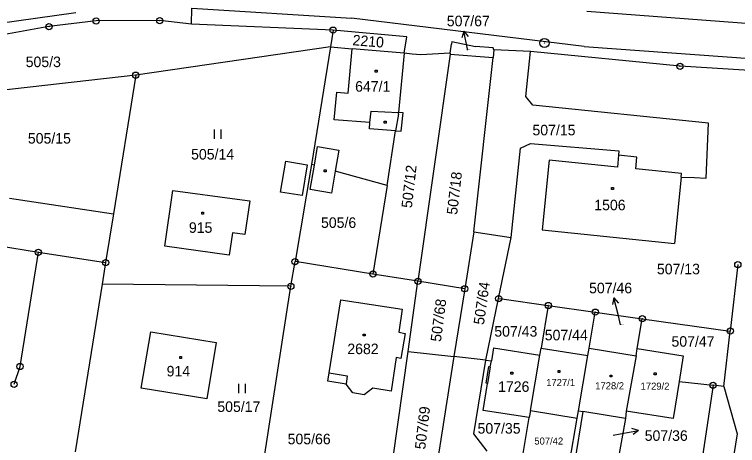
# Model space of a CAD drawing. Extents: x -795483 to -789093, y -1112258 to -1108741.
# Drawn here: x -790998.6 to -790881.7, y -1110316.3 to -1110246.6 of the extents above; entities that cross this region are included whole.
import ezdxf

# ---------------------------------------------------------------- set-up
doc = ezdxf.new("R2010")
doc.units = 0
for name, color, linetype in [('Komunikace', 7, 'Continuous'), ('Vrstva 1', 7, 'Continuous'), ('Vrstva 14', 7, 'Continuous'), ('Vrstva 15', 7, 'Continuous'), ('Vrstva 16', 7, 'Continuous'), ('Vrstva 2', 7, 'Continuous'), ('Vrstva 23', 7, 'Continuous'), ('Vrstva 25', 7, 'Continuous'), ('Vrstva 28', 7, 'Continuous')]:
    doc.layers.add(name, color=color, linetype=linetype)

msp = doc.modelspace()

# ---------------------------------------------------------------- linework, layer by layer
at = {"layer": 'Komunikace'}
for p, q in [((-790925.34, -1110252.38), (-790925.37, -1110252.24)), ((-790900.62, -1110296.77), (-790900.98, -1110295.33)), ((-790901.83, -1110314.64), (-790900.68, -1110314.42))]:
    msp.add_line(p, q, dxfattribs=at)
at = {"layer": 'Vrstva 1'}
for p, q in [((-790969.93, -1110248.17), (-790969.88, -1110245.59)), ((-790985.36, -1110247.66), (-790992.98, -1110248.59)), ((-790975.09, -1110247.62), (-790985.36, -1110247.66)), ((-790969.93, -1110248.17), (-790975.09, -1110247.62)), ((-790992.98, -1110248.59), (-791009.61, -1110251.56)), ((-790947.07, -1110249.15), (-790969.93, -1110248.17)), ((-790947.07, -1110249.15), (-790947.5, -1110251.84)), ((-790935.17, -1110250.22), (-790947.07, -1110249.15)), ((-790935.6, -1110252.88), (-790935.17, -1110250.22)), ((-790927.89, -1110251.01), (-790927.95, -1110251.44)), ((-790927.89, -1110251.01), (-790924.06, -1110251.77)), ((-790947.5, -1110251.84), (-790978.97, -1110256.43)), ((-790947.5, -1110251.84), (-790950.57, -1110270.85)), ((-790947.5, -1110251.84), (-790944.02, -1110252.18)), ((-790935.6, -1110252.88), (-790944.02, -1110252.18)), ((-790928.16, -1110252.85), (-790927.95, -1110251.44)), ((-790921.19, -1110252.01), (-790924.06, -1110251.77)), ((-790921.09, -1110252.36), (-790921.23, -1110253.6)), ((-790921.09, -1110252.36), (-790921.19, -1110252.01)), ((-790915.18, -1110252.63), (-790921.09, -1110252.36)), ((-790935.6, -1110252.88), (-790936.49, -1110262.46)), ((-790934.29, -1110253.03), (-790935.6, -1110252.88)), ((-790932.9, -1110253.17), (-790934.29, -1110253.03)), ((-790928.18, -1110253.01), (-790933.37, -1110289.76)), ((-790928.16, -1110252.85), (-790932.9, -1110253.17)), ((-790928.16, -1110252.85), (-790928.18, -1110253.01)), ((-790928.18, -1110253.01), (-790921.23, -1110253.6)), ((-790924.32, -1110281.76), (-790921.23, -1110253.6)), ((-790915.96, -1110259.87), (-790915.18, -1110252.63)), ((-790891.03, -1110255), (-790915.18, -1110252.63)), ((-790878.11, -1110255.79), (-790891.03, -1110255)), ((-790978.97, -1110256.43), (-791021.34, -1110261.24)), ((-790978.97, -1110256.43), (-790982.57, -1110278.84)), ((-790914.82, -1110261.28), (-790915.96, -1110259.87)), ((-790886.41, -1110264.19), (-790914.82, -1110261.28)), ((-790936.52, -1110262.75), (-790937.02, -1110265.41)), ((-790936.52, -1110262.75), (-790936.49, -1110262.46)), ((-790886.8, -1110273.1), (-790886.41, -1110264.19)), ((-790938.36, -1110274.28), (-790937.02, -1110265.41)), ((-790916.82, -1110268.21), (-790915.17, -1110267.48)), ((-790915.17, -1110267.48), (-790900.89, -1110268.66)), ((-790918.3, -1110282.68), (-790916.82, -1110268.21)), ((-790900.89, -1110268.66), (-790900.96, -1110269.39)), ((-790900.96, -1110269.39), (-790901.15, -1110271.29)), ((-790897.98, -1110269.67), (-790900.96, -1110269.39)), ((-790898.17, -1110271.58), (-790897.98, -1110269.67)), ((-790950.57, -1110270.85), (-790953.23, -1110286.57)), ((-790950.76, -1110274.93), (-790950.1, -1110270.98)), ((-790950.1, -1110270.98), (-790950.57, -1110270.85)), ((-790912.16, -1110270.19), (-790913.32, -1110281.46)), ((-790901.15, -1110271.29), (-790912.16, -1110270.19)), ((-790946.72, -1110271.93), (-790947.33, -1110275.49)), ((-790938.36, -1110274.28), (-790946.72, -1110271.93)), ((-790890.78, -1110272.31), (-790898.17, -1110271.58)), ((-790890.84, -1110272.9), (-790890.78, -1110272.31)), ((-790890.84, -1110272.9), (-790891.91, -1110283.62)), ((-790890.84, -1110272.9), (-790888.7, -1110273)), ((-790888.7, -1110273), (-790886.8, -1110273.1)), ((-790938.36, -1110274.28), (-790940.65, -1110288.59)), ((-790974.27, -1110284.1), (-790972.98, -1110275.1)), ((-790972.98, -1110275.1), (-790962.59, -1110276.46)), ((-790947.33, -1110275.49), (-790950.76, -1110274.93)), ((-790999.36, -1110276.31), (-790982.57, -1110278.84)), ((-790962.59, -1110276.46), (-790960.55, -1110276.75)), ((-790960.55, -1110276.75), (-790961.34, -1110282.18)), ((-790982.57, -1110278.84), (-790983.83, -1110286.74)), ((-791024.38, -1110280.21), (-790994.69, -1110285.06)), ((-790924.32, -1110281.76), (-790925.8, -1110290.97)), ((-790924.32, -1110281.76), (-790918.3, -1110282.68)), ((-790913.32, -1110281.46), (-790891.91, -1110283.62)), ((-790963.34, -1110281.9), (-790963.88, -1110285.52)), ((-790961.34, -1110282.18), (-790963.34, -1110281.9)), ((-790920.34, -1110292.54), (-790918.3, -1110282.68)), ((-790963.88, -1110285.52), (-790974.27, -1110284.1)), ((-790997.65, -1110303.53), (-790994.69, -1110285.06)), ((-790994.69, -1110285.06), (-790983.83, -1110286.74)), ((-790983.83, -1110286.74), (-790984.4, -1110290.2)), ((-790953.9, -1110290.56), (-790953.23, -1110286.57)), ((-790940.65, -1110288.59), (-790953.23, -1110286.57)), ((-790881.69, -1110287.05), (-790882.91, -1110297.8)), ((-790933.37, -1110289.76), (-790940.65, -1110288.59)), ((-790934.97, -1110301.11), (-790933.37, -1110289.76)), ((-790925.8, -1110290.97), (-790933.37, -1110289.76)), ((-790984.4, -1110290.2), (-790988.76, -1110317.31)), ((-790953.9, -1110290.56), (-790984.4, -1110290.2)), ((-790958.82, -1110322.14), (-790953.9, -1110290.56)), ((-790925.8, -1110290.97), (-790927.55, -1110301.93)), ((-790947.73, -1110304.55), (-790945.83, -1110292.74)), ((-790945.83, -1110292.74), (-790935.9, -1110294.28)), ((-790922.4, -1110302.5), (-790920.34, -1110292.54)), ((-790920.34, -1110292.54), (-790919.84, -1110292.61)), ((-790919.84, -1110292.61), (-790912.31, -1110293.67)), ((-790935.9, -1110294.28), (-790936.48, -1110297.98)), ((-790912.31, -1110293.67), (-790913.48, -1110300.54)), ((-790912.31, -1110293.67), (-790904.71, -1110294.74)), ((-790905.71, -1110300.58), (-790904.71, -1110294.74)), ((-790904.71, -1110294.74), (-790897.12, -1110295.8)), ((-790897.94, -1110300.62), (-790897.12, -1110295.8)), ((-790897.12, -1110295.8), (-790882.91, -1110297.8)), ((-790978.06, -1110307.02), (-790976.53, -1110297.91)), ((-790976.53, -1110297.91), (-790965.95, -1110299.63)), ((-790936.48, -1110297.98), (-790935.43, -1110298.18)), ((-790883.93, -1110306.75), (-790882.91, -1110297.8)), ((-790935.43, -1110298.18), (-790936.12, -1110302.23)), ((-790965.95, -1110299.63), (-790967.47, -1110308.76)), ((-790921.15, -1110300.49), (-790921.51, -1110302.6)), ((-790921.15, -1110300.49), (-790913.66, -1110301.7)), ((-790937.44, -1110318.63), (-790934.97, -1110301.11)), ((-790934.97, -1110301.11), (-790927.55, -1110301.93)), ((-790913.66, -1110301.7), (-790913.48, -1110300.54)), ((-790913.48, -1110300.54), (-790905.9, -1110301.75)), ((-790905.9, -1110301.75), (-790905.71, -1110300.58)), ((-790905.71, -1110300.58), (-790898.13, -1110301.79)), ((-790898.13, -1110301.79), (-790897.94, -1110300.62)), ((-790897.94, -1110300.62), (-790890.53, -1110301.81)), ((-790936.86, -1110302.1), (-790937.71, -1110307.5)), ((-790936.12, -1110302.23), (-790936.86, -1110302.1)), ((-790927.55, -1110301.93), (-790931.44, -1110326.54)), ((-790922.4, -1110302.5), (-790927.55, -1110301.93)), ((-790924.36, -1110314.42), (-790922.4, -1110302.5)), ((-790922.4, -1110302.5), (-790921.51, -1110302.6)), ((-790921.68, -1110303.58), (-790921.51, -1110302.6)), ((-790915.2, -1110310.64), (-790913.66, -1110301.7)), ((-790907.45, -1110310.69), (-790905.9, -1110301.75)), ((-790898.13, -1110301.79), (-790899.71, -1110310.74)), ((-790890.53, -1110301.81), (-790891.19, -1110305.95)), ((-790998.61, -1110306.41), (-790997.65, -1110303.53)), ((-790922.36, -1110306.24), (-790921.91, -1110303.55)), ((-790921.91, -1110303.55), (-790921.68, -1110303.58)), ((-790947.91, -1110305.91), (-790947.73, -1110304.55)), ((-790944.99, -1110306.36), (-790947.91, -1110305.91)), ((-790922.84, -1110310.64), (-790922.11, -1110306.28)), ((-790922.11, -1110306.28), (-790922.36, -1110306.24)), ((-790891.19, -1110305.95), (-790892.15, -1110311.94)), ((-790891.19, -1110305.95), (-790885.69, -1110306.56)), ((-790967.47, -1110308.76), (-790978.06, -1110307.02)), ((-790943.87, -1110307.79), (-790944.99, -1110306.36)), ((-790940.66, -1110307.05), (-790942.08, -1110308.1)), ((-790937.71, -1110307.5), (-790940.66, -1110307.05)), ((-790885.69, -1110306.56), (-790888.64, -1110326.11)), ((-790883.93, -1110306.75), (-790885.69, -1110306.56)), ((-790883.93, -1110306.75), (-790881.77, -1110314.41)), ((-790942.08, -1110308.1), (-790943.87, -1110307.79)), ((-790915.39, -1110311.8), (-790922.84, -1110310.64)), ((-790915.2, -1110310.64), (-790915.39, -1110311.8)), ((-790915.2, -1110310.64), (-790907.65, -1110311.86)), ((-790906.73, -1110310.81), (-790908.2, -1110319.68)), ((-790907.65, -1110311.86), (-790907.45, -1110310.69)), ((-790907.45, -1110310.69), (-790906.73, -1110310.81)), ((-790899.86, -1110311.92), (-790906.73, -1110310.81)), ((-790899.71, -1110310.74), (-790899.86, -1110311.92)), ((-790892.15, -1110311.94), (-790899.71, -1110310.74)), ((-790916.49, -1110318.23), (-790915.39, -1110311.8)), ((-790908.98, -1110319.54), (-790907.65, -1110311.86)), ((-790899.86, -1110311.92), (-790901.42, -1110320.86)), ((-790922.18, -1110317.24), (-790924.36, -1110314.42)), ((-790881.77, -1110314.41), (-790890.8, -1110369.49))]:
    msp.add_line(p, q, dxfattribs=at)
at = {"layer": 'Vrstva 16'}
for p, q in [((-790925.97, -1110249.3), (-790926.26, -1110250.38)), ((-790925.37, -1110252.24), (-790925.97, -1110249.3)), ((-790925.97, -1110249.3), (-790925.28, -1110250.18)), ((-790901.71, -1110292.42), (-790901.95, -1110293.51)), ((-790900.98, -1110295.33), (-790901.71, -1110292.42)), ((-790901.71, -1110292.42), (-790900.98, -1110293.27)), ((-790900.68, -1110314.42), (-790897.73, -1110313.85)), ((-790897.73, -1110313.85), (-790898.81, -1110313.55)), ((-790897.73, -1110313.85), (-790898.62, -1110314.53))]:
    msp.add_line(p, q, dxfattribs=at)
at = {"layer": 'Vrstva 2'}
for p, q in [((-790969.88, -1110245.59), (-790944.1, -1110247.19)), ((-791001.68, -1110248.11), (-790988.65, -1110246.3)), ((-790906.08, -1110246.08), (-790870.98, -1110248.71)), ((-790906.49, -1110251.77), (-790944.1, -1110247.19)), ((-790944.66, -1110259.32), (-790944.02, -1110252.18)), ((-790906.49, -1110251.77), (-790870.66, -1110254.37)), ((-790946.88, -1110263.66), (-790946.48, -1110259.16)), ((-790946.48, -1110259.16), (-790944.66, -1110259.32)), ((-790941.12, -1110264.09), (-790940.92, -1110262.25)), ((-790940.92, -1110262.25), (-790936.49, -1110262.46)), ((-790935.75, -1110262.5), (-790936.49, -1110262.46)), ((-790936.06, -1110265.48), (-790935.75, -1110262.5)), ((-790941.12, -1110264.09), (-790946.88, -1110263.66)), ((-790941.18, -1110265.08), (-790941.12, -1110264.09)), ((-790937.02, -1110265.41), (-790941.18, -1110265.08)), ((-790937.02, -1110265.41), (-790936.06, -1110265.48)), ((-790950.1, -1110270.98), (-790949.61, -1110267.97)), ((-790949.61, -1110267.97), (-790946.14, -1110268.54)), ((-790946.14, -1110268.54), (-790946.72, -1110271.93)), ((-790955.56, -1110275.34), (-790954.73, -1110270.36)), ((-790954.73, -1110270.36), (-790951.26, -1110270.93)), ((-790951.26, -1110270.93), (-790952.09, -1110275.91)), ((-790952.09, -1110275.91), (-790955.56, -1110275.34)), ((-790921.68, -1110303.58), (-790922.11, -1110306.28)), ((-790947.73, -1110304.55), (-790944.78, -1110305.03)), ((-790944.78, -1110305.03), (-790944.99, -1110306.36))]:
    msp.add_line(p, q, dxfattribs=at)
at = {"layer": 'Vrstva 23'}
for p, q in [((-790966.24, -1110266.72), (-790966.24, -1110265.22)), ((-790965.24, -1110265.22), (-790965.24, -1110266.72)), ((-790962.3, -1110307.83), (-790962.3, -1110306.33)), ((-790961.3, -1110306.33), (-790961.3, -1110307.83))]:
    msp.add_line(p, q, dxfattribs=at)
at = {"layer": 'Vrstva 25'}
for p, q in [((-790940.28, -1110255.62), (-790939.98, -1110255.62)), ((-790940.28, -1110255.92), (-790940.28, -1110255.62)), ((-790939.98, -1110255.92), (-790940.28, -1110255.92)), ((-790939.98, -1110255.62), (-790939.98, -1110255.92)), ((-790938.8, -1110263.89), (-790938.5, -1110263.89)), ((-790938.8, -1110264.19), (-790938.8, -1110263.89)), ((-790938.5, -1110264.19), (-790938.8, -1110264.19)), ((-790938.5, -1110263.89), (-790938.5, -1110264.19)), ((-790948.51, -1110271.76), (-790948.21, -1110271.76)), ((-790948.51, -1110272.06), (-790948.51, -1110271.76)), ((-790948.21, -1110272.06), (-790948.51, -1110272.06)), ((-790948.21, -1110271.76), (-790948.21, -1110272.06)), ((-790902.1, -1110274.6), (-790901.8, -1110274.6)), ((-790902.1, -1110274.9), (-790902.1, -1110274.6)), ((-790901.8, -1110274.6), (-790901.8, -1110274.9)), ((-790901.8, -1110274.9), (-790902.1, -1110274.9)), ((-790968.29, -1110278.58), (-790967.99, -1110278.58)), ((-790968.29, -1110278.88), (-790968.29, -1110278.58)), ((-790967.99, -1110278.88), (-790968.29, -1110278.88)), ((-790967.99, -1110278.58), (-790967.99, -1110278.88)), ((-790942.2, -1110298.28), (-790941.9, -1110298.28)), ((-790942.2, -1110298.58), (-790942.2, -1110298.28)), ((-790941.9, -1110298.58), (-790942.2, -1110298.58)), ((-790941.9, -1110298.28), (-790941.9, -1110298.58)), ((-790971.86, -1110301.93), (-790971.56, -1110301.93)), ((-790971.86, -1110302.23), (-790971.86, -1110301.93)), ((-790971.56, -1110302.23), (-790971.86, -1110302.23)), ((-790971.56, -1110301.93), (-790971.56, -1110302.23)), ((-790918.35, -1110304.46), (-790918.05, -1110304.46)), ((-790918.35, -1110304.76), (-790918.35, -1110304.46)), ((-790918.05, -1110304.76), (-790918.35, -1110304.76)), ((-790918.05, -1110304.46), (-790918.05, -1110304.76)), ((-790910.73, -1110304.19), (-790910.43, -1110304.19)), ((-790910.73, -1110304.49), (-790910.73, -1110304.19)), ((-790910.43, -1110304.49), (-790910.73, -1110304.49)), ((-790910.43, -1110304.19), (-790910.43, -1110304.49)), ((-790902.34, -1110304.91), (-790902.04, -1110304.91)), ((-790902.34, -1110305.21), (-790902.34, -1110304.91)), ((-790902.04, -1110304.91), (-790902.04, -1110305.21)), ((-790895.19, -1110304.57), (-790894.89, -1110304.57)), ((-790895.19, -1110304.87), (-790895.19, -1110304.57)), ((-790894.89, -1110304.87), (-790895.19, -1110304.87)), ((-790894.89, -1110304.57), (-790894.89, -1110304.87)), ((-790902.04, -1110305.21), (-790902.34, -1110305.21))]:
    msp.add_line(p, q, dxfattribs=at)
at = {"layer": 'Vrstva 28'}
for centre, radius in [((-790985.36, -1110247.66), 0.5), ((-790985.36, -1110247.66), 0.01), ((-790975.09, -1110247.62), 0.5), ((-790975.09, -1110247.62), 0.01), ((-790992.98, -1110248.59), 0.5), ((-790992.98, -1110248.59), 0.01), ((-790947.07, -1110249.15), 0.5), ((-790947.07, -1110249.15), 0.01), ((-790912.94, -1110251.23), 0.75), ((-790912.94, -1110251.23), 0.01), ((-790891.03, -1110255), 0.5), ((-790978.97, -1110256.43), 0.5), ((-790891.03, -1110255), 0.01), ((-790978.97, -1110256.43), 0.01), ((-790994.69, -1110285.06), 0.5), ((-790994.69, -1110285.06), 0.01), ((-790983.83, -1110286.74), 0.5), ((-790953.23, -1110286.57), 0.5), ((-790983.83, -1110286.74), 0.01), ((-790953.23, -1110286.57), 0.01), ((-790881.69, -1110287.05), 0.5), ((-790940.65, -1110288.59), 0.5), ((-790940.65, -1110288.59), 0.01), ((-790933.37, -1110289.76), 0.5), ((-790933.37, -1110289.76), 0.01), ((-790953.9, -1110290.56), 0.5), ((-790953.9, -1110290.56), 0.01), ((-790925.8, -1110290.97), 0.5), ((-790925.8, -1110290.97), 0.01), ((-790920.34, -1110292.54), 0.5), ((-790920.34, -1110292.54), 0.01), ((-790912.31, -1110293.67), 0.5), ((-790912.31, -1110293.67), 0.01), ((-790904.71, -1110294.74), 0.5), ((-790904.71, -1110294.74), 0.01), ((-790897.12, -1110295.8), 0.5), ((-790897.12, -1110295.8), 0.01), ((-790882.91, -1110297.8), 0.5), ((-790882.91, -1110297.8), 0.01), ((-790997.65, -1110303.53), 0.5), ((-790997.65, -1110303.53), 0.01), ((-790998.61, -1110306.41), 0.5), ((-790885.69, -1110306.56), 0.5), ((-790885.69, -1110306.56), 0.01)]:
    msp.add_circle(centre, radius, dxfattribs=at)

# ---------------------------------------------------------------- texts
at = {"layer": 'Vrstva 14'}
for s, rotation, p in [('2210', 355.3331, (-790943.98, -1110251.58)), ('507/12', 83.4725, (-790934.36, -1110277.98)), ('507/18', 83.2829, (-790927.05, -1110279.06)), ('507/64', 81.968, (-790922.72, -1110296.86)), ('507/68', 82.6693, (-790929.66, -1110299.61)), ('507/69', 83.3764, (-790932.19, -1110317))]:
    msp.add_text(s, height=1.7, rotation=rotation, dxfattribs=at).set_placement(p)
for s, height, p in [('507/67', 0.1, (-790925.34, -1110252.38)), ('505/3', 1.7, (-790996.74, -1110255.13)), ('507/15', 1.7, (-790914.87, -1110266.16)), ('505/15', 1.7, (-790996.39, -1110267.49)), ('505/14', 1.7, (-790970.02, -1110270.07)), ('505/6', 1.7, (-790949.03, -1110281.12)), ('507/13', 1.7, (-790894.76, -1110288.62)), ('507/43', 1.7, (-790921.03, -1110298.7)), ('507/46', 0.1, (-790900.62, -1110296.77)), ('507/44', 1.7, (-790912.88, -1110299.3)), ('507/47', 1.7, (-790892.41, -1110300.33)), ('505/17', 1.7, (-790965.78, -1110310.87)), ('507/35', 1.7, (-790923.74, -1110314.38)), ('505/66', 1.7, (-790954.42, -1110316.1)), ('507/42', 1.14, (-790914.57, -1110316.15)), ('507/36', 0.1, (-790901.83, -1110314.64))]:
    msp.add_text(s, height=height, dxfattribs=at).set_placement(p)
at = {"layer": 'Vrstva 15'}
for s, height, p in [('647/1', 1.7, (-790943.52, -1110259.1)), ('1506', 1.7, (-790904.88, -1110278.27)), ('915', 1.7, (-790970.37, -1110281.92)), ('2682', 1.7, (-790944.78, -1110301.53)), ('914', 1.7, (-790973.97, -1110305.13)), ('1726', 1.7, (-790920.42, -1110307.63)), ('1727/1', 1.14, (-790912.65, -1110306.69)), ('1728/2', 1.14, (-790904.73, -1110307.21)), ('1729/2', 1.14, (-790897.4, -1110307.28))]:
    msp.add_text(s, height=height, dxfattribs=at).set_placement(p)
at = {"layer": 'Vrstva 16'}
for s, p in [('507/67', (-790928.71, -1110248.52)), ('507/46', (-790905.72, -1110291.69)), ('507/36', (-790896.73, -1110315.55))]:
    msp.add_text(s, height=1.7, dxfattribs=at).set_placement(p)

doc.saveas('drawing.dxf')
